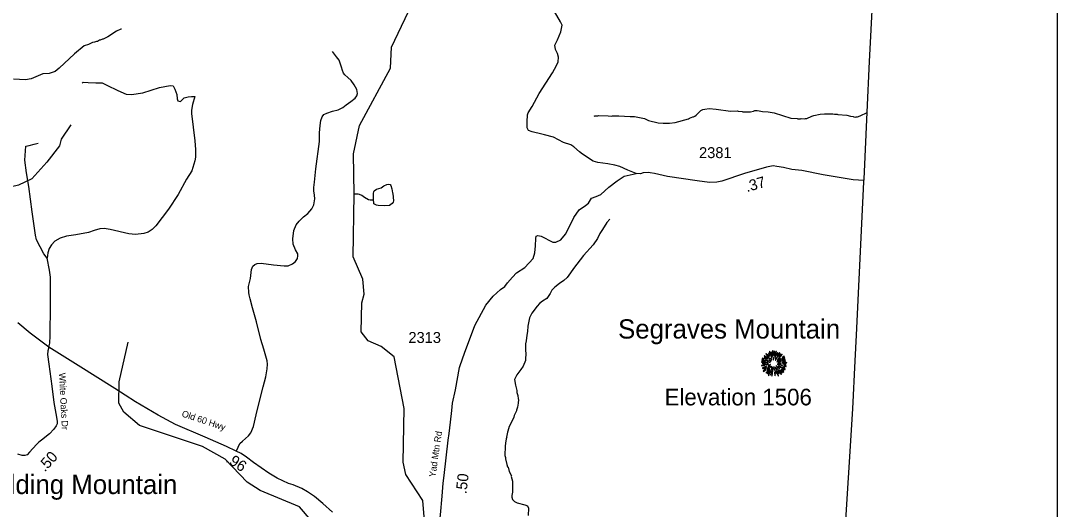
# Model space of a CAD drawing. Extents: x 1248089 to 1457196, y 820910 to 988753.
# Drawn here: x 1436416 to 1448250, y 878922 to 884502 of the extents above; entities that cross this region are included whole.
import ezdxf

# ---------------------------------------------------------------- set-up
doc = ezdxf.new("R2010")
doc.units = 0
for name, color, linetype in [('Exist Boundary Political CountyLine', 7, 'Continuous'), ('Exist Geographical Mountain Summit CELL', 7, 'Continuous'), ('Exist Geographical Mountain Summit Elevation Number Label', 7, 'Continuous'), ('Exist Geographical Mountain Summit Label', 7, 'Continuous'), ('Exist Hydrographic Creek Single Shore', 7, 'Continuous'), ('Exist Hydrographic Misc Water Feature', 7, 'Continuous'), ('Exist Road Non-System Type 51', 7, 'Continuous'), ('Exist Road Secondary Type 10 Attributed', 7, 'Continuous'), ('Exist Road Secondary Type 41 Attributed', 7, 'Continuous'), ('Exist Road Secondary Type 51 Attributed', 7, 'Continuous'), ('Exist Road Secondary Type 51 Label', 7, 'Continuous'), ('Map Preparation Inset Cut Line', 7, 'Continuous'), ('Prop GRAU CAT1 Cell', 7, 'Continuous'), ('Prop Lane Lines', 7, 'Continuous')]:
    doc.layers.add(name, color=color, linetype=linetype)

msp = doc.modelspace()

# ---------------------------------------------------------------- linework, layer by layer
at = {"layer": 'Exist Boundary Political CountyLine'}
msp.add_lwpolyline([(1445762, 877645), (1445917, 880071), (1445942, 880618), (1445956, 880909), (1446020, 882185), (1446042, 882662), (1446044, 882692), (1446080, 883458), (1446107, 884036), (1446184, 885494)], dxfattribs=at)
at = {"layer": 'Exist Geographical Mountain Summit CELL'}
for points in [[(1444880, 880643), (1444902, 880634), (1444903, 880637), (1444881, 880648)], [(1444902, 880654), (1444927, 880637), (1444930, 880640), (1444905, 880658)], [(1444903, 880672), (1444942, 880642), (1444945, 880644), (1444906, 880677)], [(1444923, 880697), (1444959, 880660), (1444962, 880662), (1444927, 880702)], [(1444931, 880670), (1444964, 880640), (1444966, 880643), (1444934, 880675)], [(1444951, 880699), (1444966, 880677), (1444968, 880678), (1444955, 880703)], [(1444962, 880720), (1444988, 880654), (1444991, 880655), (1444967, 880723)], [(1444974, 880644), (1444988, 880628), (1444990, 880630), (1444978, 880647)], [(1444995, 880668), (1444998, 880669), (1444989, 880717), (1444985, 880716)], [(1445000, 880730), (1445004, 880678), (1445007, 880678), (1445006, 880731)], [(1445006, 880656), (1445007, 880627), (1445010, 880628), (1445010, 880657)], [(1445016, 880676), (1445020, 880676), (1445024, 880723), (1445018, 880723)], [(1445028, 880647), (1445043, 880724), (1445038, 880726), (1445025, 880648)], [(1445031, 880626), (1445034, 880624), (1445083, 880708), (1445078, 880712)], [(1445046, 880683), (1445049, 880681), (1445059, 880708), (1445054, 880710)], [(1445049, 880607), (1445051, 880605), (1445100, 880640), (1445096, 880645)], [(1445052, 880627), (1445055, 880625), (1445110, 880689), (1445106, 880694)], [(1445090, 880699), (1445069, 880665), (1445072, 880664), (1445094, 880695)], [(1445110, 880632), (1445138, 880647), (1445135, 880652), (1445109, 880635)], [(1445110, 880655), (1445112, 880652), (1445135, 880669), (1445131, 880672)], [(1444873, 880565), (1444874, 880559), (1444910, 880570), (1444908, 880573)], [(1444874, 880602), (1444946, 880595), (1444947, 880598), (1444874, 880607)], [(1444877, 880623), (1444918, 880614), (1444919, 880617), (1444878, 880628)], [(1444883, 880537), (1444885, 880532), (1444931, 880552), (1444929, 880557)], [(1444886, 880585), (1444916, 880586), (1444916, 880590), (1444885, 880590)], [(1444900, 880521), (1444929, 880538), (1444927, 880541), (1444898, 880526)], [(1444918, 880626), (1444949, 880614), (1444950, 880616), (1444921, 880630)], [(1444919, 880576), (1444920, 880571), (1444953, 880579), (1444952, 880583)], [(1444925, 880481), (1444928, 880478), (1444969, 880526), (1444966, 880528)], [(1444936, 880530), (1444939, 880527), (1444974, 880555), (1444972, 880558)], [(1444940, 880512), (1444959, 880530), (1444956, 880532), (1444936, 880515)], [(1444946, 880562), (1444949, 880557), (1444977, 880572), (1444976, 880575)], [(1444955, 880631), (1444980, 880612), (1444982, 880615), (1444957, 880634)], [(1444955, 880601), (1444972, 880599), (1444973, 880601), (1444956, 880606)], [(1444968, 880490), (1444973, 880489), (1444999, 880547), (1444997, 880548)], [(1444975, 880540), (1444978, 880537), (1444988, 880553), (1444987, 880555)], [(1444990, 880445), (1444994, 880444), (1445007, 880533), (1445004, 880534)], [(1445015, 880549), (1445019, 880512), (1445023, 880512), (1445018, 880550)], [(1445031, 880540), (1445040, 880510), (1445044, 880512), (1445033, 880541)], [(1445039, 880561), (1445078, 880525), (1445080, 880530), (1445041, 880563)], [(1445046, 880538), (1445096, 880463), (1445100, 880466), (1445048, 880539)], [(1445051, 880578), (1445111, 880566), (1445112, 880570), (1445052, 880581)], [(1445064, 880558), (1445143, 880520), (1445144, 880525), (1445066, 880561)], [(1445065, 880591), (1445065, 880589), (1445095, 880589), (1445096, 880594)], [(1445066, 880604), (1445067, 880602), (1445145, 880631), (1445144, 880635)], [(1445104, 880524), (1445129, 880511), (1445131, 880514), (1445106, 880528)], [(1445108, 880590), (1445161, 880594), (1445161, 880598), (1445109, 880594)], [(1445112, 880604), (1445149, 880611), (1445147, 880616), (1445111, 880606)], [(1445118, 880548), (1445139, 880540), (1445141, 880544), (1445119, 880551)], [(1445123, 880578), (1445150, 880576), (1445150, 880580), (1445124, 880582)], [(1445127, 880561), (1445156, 880554), (1445156, 880559), (1445128, 880566)], [(1444894, 880500), (1444897, 880496), (1444925, 880517), (1444923, 880521)], [(1444965, 880512), (1444940, 880473), (1444943, 880470), (1444969, 880510)], [(1444950, 880453), (1444955, 880450), (1444966, 880475), (1444962, 880477)], [(1444980, 880455), (1444992, 880498), (1444988, 880498), (1444975, 880456)], [(1445021, 880490), (1445025, 880448), (1445029, 880449), (1445026, 880490)], [(1445041, 880474), (1445035, 880503), (1445032, 880503), (1445036, 880473)], [(1445046, 880495), (1445063, 880445), (1445067, 880447), (1445048, 880496)], [(1445056, 880501), (1445072, 880471), (1445076, 880474), (1445060, 880502)], [(1445078, 880512), (1445108, 880483), (1445111, 880486), (1445080, 880515)], [(1445095, 880513), (1445125, 880487), (1445128, 880491), (1445096, 880515)]]:
    msp.add_lwpolyline(points, close=True, dxfattribs=at)
at = {"layer": 'Exist Hydrographic Creek Single Shore'}
msp.add_lwpolyline([(1440413, 878067), (1440809, 878276), (1440954, 878450), (1441034, 878698), (1441007, 879024), (1440813, 879320), (1440782, 879462), (1440794, 880072), (1440681, 880665), (1440533, 880783), (1440384, 880845), (1440303, 880949), (1440309, 881280), (1440336, 881381), (1440323, 881549), (1440211, 881807), (1440224, 882521)], dxfattribs=at)
at = {"layer": 'Exist Hydrographic Misc Water Feature'}
for points in [[(1440224, 882521), (1440217, 882982), (1440282, 883306), (1440637, 883959), (1440650, 884202), (1440919, 884771), (1440930, 885312), (1441064, 885753), (1441174, 886282), (1441156, 886660)], [(1437566, 884405), (1437558, 884405), (1437510, 884382), (1437412, 884317), (1437356, 884290), (1437348, 884290), (1437323, 884279), (1437315, 884279), (1437291, 884267), (1437283, 884267), (1437259, 884256), (1437235, 884253), (1437190, 884229), (1437142, 884214), (1437030, 884125), (1436856, 883959), (1436808, 883922), (1436741, 883898), (1436668, 883896), (1436534, 883840), (1436470, 883829), (1436334, 883836)], [(1442963, 883414), (1442972, 883416), (1443004, 883416), (1443012, 883420), (1443124, 883417), (1443164, 883412), (1443172, 883416), (1443244, 883416), (1443372, 883407), (1443423, 883407), (1443536, 883384), (1443583, 883363), (1443695, 883336), (1443750, 883331), (1443783, 883334), (1443823, 883333), (1443886, 883339), (1444040, 883381), (1444050, 883390), (1444088, 883404), (1444096, 883403), (1444112, 883413), (1444128, 883425), (1444149, 883448), (1444180, 883476), (1444204, 883487), (1444226, 883493), (1444274, 883498), (1444354, 883494), (1444521, 883470), (1444598, 883472), (1444605, 883468), (1444653, 883467), (1444661, 883463), (1444749, 883461), (1444781, 883468), (1444798, 883476), (1444822, 883477), (1444846, 883475), (1444885, 883466), (1444951, 883462), (1445017, 883451), (1445208, 883391), (1445280, 883385), (1445288, 883381), (1445320, 883380), (1445327, 883384), (1445367, 883383), (1445376, 883387), (1445392, 883387), (1445448, 883413), (1445472, 883421), (1445541, 883435), (1445593, 883439), (1445689, 883440), (1445705, 883436), (1445737, 883435), (1445745, 883431), (1445848, 883424), (1445888, 883411), (1445920, 883407), (1445928, 883403), (1445944, 883402), (1445952, 883406), (1445968, 883406), (1446000, 883417), (1446080, 883456)], [(1436989, 883314), (1436877, 883148), (1436859, 883073), (1436714, 882886), (1436543, 882695), (1436392, 882626), (1435939, 882517), (1435573, 882541), (1434925, 882679), (1434703, 882857), (1434494, 883213), (1434261, 883391)], [(1440444, 882453), (1440444, 882464), (1440443, 882528), (1440446, 882552), (1440452, 882560), (1440476, 882578), (1440531, 882594), (1440563, 882618), (1440595, 882633), (1440620, 882636), (1440635, 882630), (1440641, 882622), (1440654, 882584), (1440661, 882536), (1440665, 882528), (1440671, 882447), (1440667, 882431), (1440657, 882416), (1440642, 882402), (1440626, 882392), (1440570, 882388), (1440498, 882391), (1440478, 882396), (1440449, 882412), (1440447, 882432), (1440443, 882440), (1440444, 882453)], [(1440444, 882453), (1440404, 882453), (1440388, 882458), (1440340, 882483), (1440309, 882505), (1440285, 882516), (1440269, 882520), (1440224, 882521)], [(1443143, 882236), (1443108, 882197), (1443059, 882119), (1443029, 882071), (1443002, 882015), (1442952, 881944), (1442842, 881819), (1442765, 881720), (1442737, 881689), (1442654, 881571), (1442615, 881534), (1442567, 881501), (1442513, 881458), (1442481, 881423), (1442460, 881387), (1442421, 881330), (1442372, 881301), (1442340, 881274), (1442311, 881242), (1442251, 881164), (1442226, 881108), (1442204, 881013), (1442203, 880953), (1442194, 880909), (1442188, 880845), (1442180, 880813), (1442177, 880781), (1442178, 880725), (1442182, 880717), (1442180, 880621), (1442154, 880558), (1442127, 880518), (1442079, 880459), (1442055, 880404), (1442066, 880341), (1442080, 880279), (1442080, 880255), (1442091, 880223), (1442094, 880183), (1442098, 880175), (1442097, 880135), (1442088, 880087), (1442075, 880055), (1442075, 880047), (1442063, 880024), (1442062, 880016), (1442050, 879992), (1442046, 879976), (1441987, 879857), (1441988, 879851), (1441974, 879801), (1441962, 879746), (1441964, 879738), (1441960, 879730), (1441960, 879714), (1441956, 879706), (1441946, 879642), (1441944, 879538), (1441952, 879514), (1441951, 879498), (1441966, 879433), (1441975, 879407), (1441981, 879405), (1441992, 879353), (1442019, 879304), (1442017, 879297), (1442030, 879244), (1442031, 879124), (1442026, 879092), (1442022, 879084), (1442022, 879060), (1442031, 879034), (1442053, 879011), (1442084, 878995), (1442172, 878973), (1442201, 878960), (1442215, 878936), (1442209, 878852)], [(1440413, 878067), (1440364, 878085), (1440241, 878196), (1439597, 878951), (1439150, 879137), (1439002, 879232), (1438749, 879493), (1438493, 879639), (1437772, 879880), (1437592, 880032), (1437535, 880134), (1437540, 880377), (1437641, 880832)]]:
    msp.add_lwpolyline(points, dxfattribs=at)
at = {"layer": 'Exist Road Non-System Type 51'}
for points in [[(1443444, 882757), (1443346, 882796), (1443255, 882837), (1443197, 882851), (1443117, 882868), (1443004, 882882), (1442953, 882897), (1442828, 882977), (1442794, 883003), (1442729, 883061), (1442695, 883085), (1442611, 883112), (1442555, 883141), (1442497, 883174), (1442396, 883199), (1442365, 883206), (1442256, 883232), (1442213, 883247), (1442196, 883278), (1442196, 883348), (1442203, 883428), (1442211, 883452), (1442256, 883524), (1442336, 883672), (1442488, 883909), (1442531, 883991), (1442550, 884034), (1442555, 884085), (1442546, 884129), (1442521, 884172), (1442512, 884223), (1442546, 884283), (1442584, 884375), (1442596, 884452), (1442577, 884488), (1442509, 884609)], [(1438879, 879590), (1438919, 879672), (1438949, 879700), (1438982, 879731), (1439015, 879760), (1439043, 879794), (1439075, 879869), (1439103, 880001), (1439138, 880142), (1439184, 880319), (1439216, 880435), (1439230, 880528), (1439233, 880578), (1439229, 880616), (1439190, 880751), (1439158, 880860), (1439106, 881063), (1439063, 881222), (1439035, 881327), (1439024, 881371), (1439019, 881399), (1439018, 881465), (1439038, 881559), (1439050, 881661), (1439065, 881698), (1439087, 881718), (1439115, 881731), (1439161, 881733), (1439301, 881714), (1439425, 881701), (1439471, 881704), (1439517, 881726), (1439552, 881751), (1439576, 881786), (1439579, 881817), (1439580, 881840), (1439552, 881885), (1439526, 881951), (1439521, 882012), (1439535, 882105), (1439562, 882171), (1439595, 882212), (1439646, 882261), (1439693, 882301), (1439738, 882354), (1439761, 882401), (1439772, 882467), (1439771, 882511), (1439764, 882561), (1439761, 882599), (1439770, 882659), (1439787, 882811), (1439827, 883124), (1439829, 883222), (1439834, 883306), (1439843, 883362), (1439858, 883406), (1439877, 883430), (1439911, 883445), (1439976, 883470), (1440042, 883484), (1440093, 883511), (1440133, 883541), (1440184, 883578), (1440233, 883617), (1440253, 883646), (1440262, 883670), (1440253, 883717), (1440224, 883769), (1440189, 883820), (1440149, 883855), (1440118, 883883), (1440100, 883902), (1440091, 883934), (1440079, 883972), (1440051, 884051), (1440020, 884091), (1439975, 884152)], [(1437116, 883794), (1437130, 883800), (1437185, 883798), (1437274, 883792), (1437346, 883792), (1437399, 883767), (1437526, 883707), (1437621, 883665), (1437682, 883661), (1437811, 883680), (1437999, 883741), (1438124, 883762), (1438158, 883758), (1438177, 883722), (1438198, 883661), (1438202, 883610), (1438208, 883587), (1438240, 883578), (1438265, 883606), (1438284, 883623), (1438329, 883635), (1438365, 883638), (1438405, 883638)], [(1438405, 883638), (1438377, 883547), (1438367, 883479), (1438365, 883441), (1438404, 883129), (1438413, 883030), (1438413, 882943), (1438404, 882901), (1438370, 882789), (1438309, 882691), (1438212, 882516), (1438104, 882350), (1437959, 882158), (1437916, 882119), (1437870, 882088), (1437821, 882071), (1437726, 882062), (1437652, 882067), (1437439, 882117), (1437369, 882128), (1437318, 882124), (1437253, 882105), (1437189, 882084), (1437045, 882058), (1436938, 882042), (1436866, 882020), (1436807, 881984), (1436769, 881942), (1436740, 881900), (1436727, 881853), (1436719, 881789)], [(1436719, 881789), (1436681, 881841), (1436598, 881999), (1436586, 882054), (1436548, 882321), (1436510, 882610), (1436484, 882764), (1436465, 882908), (1436476, 883070)], [(1436476, 883070), (1436511, 883076), (1436571, 883093), (1436614, 883102)], [(1441517, 880798), (1441599, 881022), (1441727, 881253), (1441808, 881356), (1441893, 881433), (1441943, 881465), (1441974, 881508), (1442031, 881575), (1442077, 881621), (1442173, 881682), (1442268, 881788), (1442286, 881852), (1442293, 881933), (1442297, 882015), (1442300, 882043), (1442318, 882050), (1442357, 882040), (1442492, 881972), (1442527, 881972), (1442584, 882001), (1442637, 882064), (1442676, 882146), (1442729, 882256), (1442793, 882344), (1442863, 882390), (1442899, 882419), (1442934, 882475), (1442987, 882493), (1443040, 882518), (1443129, 882603), (1443225, 882674), (1443306, 882727), (1443444, 882757)], [(1444137, 882672), (1443799, 882724), (1443653, 882757), (1443603, 882764), (1443583, 882768), (1443524, 882764), (1443492, 882755), (1443444, 882757)], [(1436737, 880774), (1436750, 880820), (1436753, 880903), (1436755, 881254), (1436757, 881573), (1436744, 881652), (1436719, 881789)]]:
    msp.add_lwpolyline(points, dxfattribs=at)
at = {"layer": 'Exist Road Secondary Type 10 Attributed'}
msp.add_lwpolyline([(1446043, 882678), (1445920, 882686), (1445578, 882744), (1445335, 882790), (1445221, 882803), (1445124, 882827), (1445050, 882839), (1445005, 882845), (1444932, 882828), (1444679, 882757), (1444421, 882671), (1444363, 882660), (1444278, 882655), (1444137, 882672)], dxfattribs=at)
at = {"layer": 'Exist Road Secondary Type 41 Attributed'}
for points in [[(1436737, 880774), (1436724, 880731), (1436722, 880691), (1436739, 880580), (1436771, 880330), (1436794, 880143), (1436824, 879975), (1436834, 879926), (1436834, 879898), (1436822, 879875), (1436796, 879837), (1436743, 879784), (1436709, 879756), (1436667, 879722), (1436622, 879690), (1436597, 879663), (1436516, 879573), (1436489, 879544), (1436464, 879535), (1436432, 879535), (1436385, 879550)], [(1441079, 878217), (1441157, 878469), (1441168, 878507), (1441180, 878564), (1441191, 878678), (1441208, 878857), (1441227, 879071), (1441240, 879219), (1441249, 879308), (1441297, 879712), (1441309, 879787), (1441323, 879919), (1441336, 880049), (1441345, 880135), (1441379, 880287), (1441427, 880542), (1441464, 880651), (1441496, 880746), (1441517, 880798)]]:
    msp.add_lwpolyline(points, dxfattribs=at)
at = {"layer": 'Exist Road Secondary Type 51 Attributed'}
for points in [[(1436737, 880774), (1436525, 880933), (1436384, 881051)], [(1439977, 878888), (1439867, 878987), (1439771, 879069), (1439690, 879123), (1439625, 879160), (1439525, 879200), (1439473, 879216), (1439345, 879278), (1439248, 879336), (1439075, 879457), (1438992, 879519), (1438931, 879559), (1438877, 879586), (1438767, 879638), (1438521, 879746), (1438182, 879892), (1437984, 879996), (1437728, 880148), (1437492, 880302), (1437073, 880565), (1436737, 880774)]]:
    msp.add_lwpolyline(points, dxfattribs=at)
at = {"layer": 'Map Preparation Inset Cut Line'}
msp.add_lwpolyline([(1448250, 871601), (1388709, 871601), (1388709, 915849), (1448250, 915849)], close=True, dxfattribs=at)

# ---------------------------------------------------------------- texts
at = {"layer": 'Exist Geographical Mountain Summit Elevation Number Label'}
msp.add_text('Elevation 1506', height=190, dxfattribs=at).set_placement((1443767, 880109))
at = {"layer": 'Exist Geographical Mountain Summit Label'}
for s, p in [('Segraves Mountain', (1443236, 880872)), ('Redding Mountain', (1435816, 879096))]:
    msp.add_text(s, height=220, dxfattribs=at).set_placement(p)
at = {"layer": 'Exist Road Secondary Type 51 Label'}
for s, rotation, p in [('White Oaks Dr', 273.0092, (1436852, 880479)), ('Old 60 Hwy', 341.5316, (1438248, 879984)), ('Yad Mtn Rd', 81.7124, (1441150, 879285))]:
    msp.add_text(s, height=75, rotation=rotation, dxfattribs=at).set_placement(p)
at = {"layer": 'Prop GRAU CAT1 Cell'}
for s, rotation, p in [('.37', 15.7935, (1444707, 882544)), ('.50', 47.8826, (1436692, 879342)), ('.96', 326.7037, (1438748, 879471)), ('.50', 83.2167, (1441504, 879093))]:
    msp.add_text(s, height=125, rotation=rotation, dxfattribs=at).set_placement(p)
at = {"layer": 'Prop Lane Lines'}
for s, p in [('2381', (1444160, 882933)), ('2313', (1440842, 880822))]:
    msp.add_text(s, height=125, dxfattribs=at).set_placement(p)

doc.saveas('drawing.dxf')
